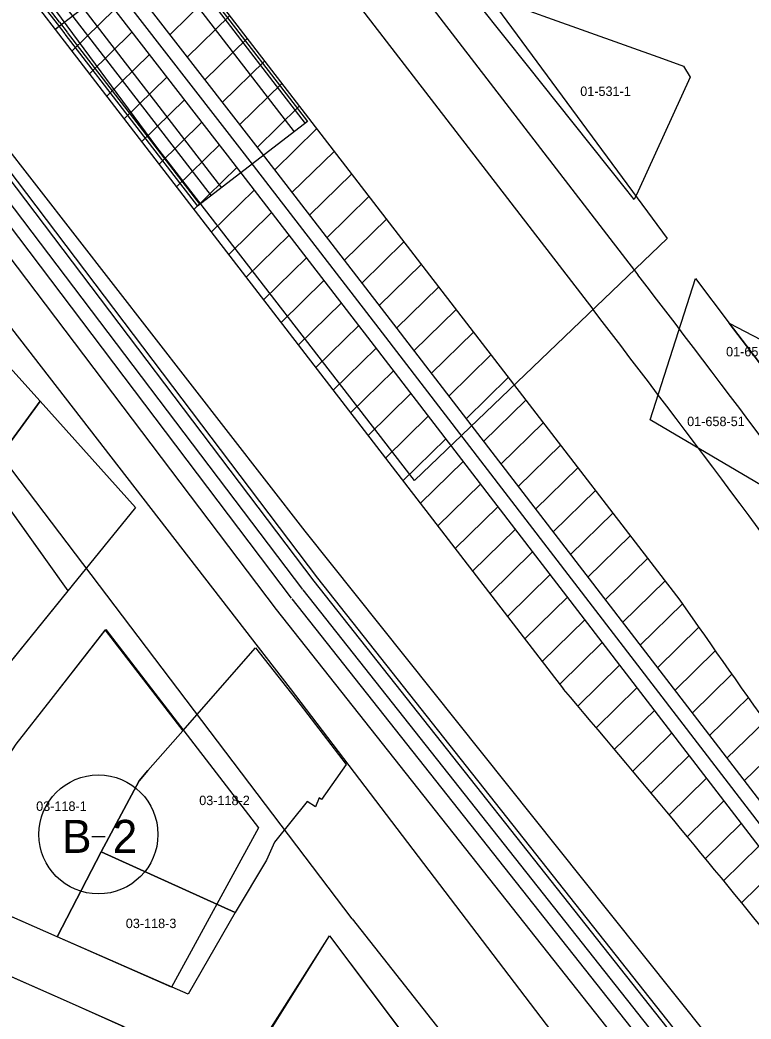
# Model space of a CAD drawing. Extents: x 413946 to 415528, y 4453939 to 4454944.
# Drawn here: x 414975.4 to 415052.8, y 4454103.2 to 4454209 of the extents above; entities that cross this region are included whole.
import ezdxf

# ---------------------------------------------------------------- set-up
doc = ezdxf.new("R2010")
doc.units = 0
for name, color, linetype in [('0_KADASTRO', 7, 'Continuous'), ('Level 11', 7, 'Continuous'), ('Level 27', 7, 'Continuous'), ('Level 29', 7, 'Continuous'), ('Level 53', 7, 'Continuous'), ('Level 54', 7, 'Continuous'), ('Level 62', 7, 'Continuous'), ('SEMBOL', 7, 'Continuous')]:
    doc.layers.add(name, color=color, linetype=linetype)

msp = doc.modelspace()

# ---------------------------------------------------------------- linework, layer by layer
at = {"layer": '0_KADASTRO'}
for points in [[(415023.73, 4454210.97), (415024.24, 4454211.79), (415028.52, 4454210.27), (415031.24, 4454209.3), (415043.43, 4454204.94), (415045.64, 4454204.15), (415046.37, 4454202.97), (415040.85, 4454190.91), (415040.44, 4454190.01), (415039.66, 4454191), (415032.16, 4454200.39), (415029.28, 4454204.01), (415023.98, 4454210.66)], [(415042.13, 4454166.7), (415046.91, 4454181.65), (415050.5, 4454176.92), (415054.16, 4454172.11), (415062.27, 4454161.42), (415070.45, 4454150.67), (415071.41, 4454149.41)], [(414953.42, 4454159.52), (414959.02, 4454166.96), (414968.23, 4454178.98), (414977.57, 4454168.67), (414969.92, 4454158.25), (414964.62, 4454151.04)], [(415050.5, 4454176.92), (415055.49, 4454174.3), (415055.33, 4454174.03), (415054.16, 4454172.11)], [(414959.31, 4454143.82), (414964.62, 4454151.04), (414969.92, 4454158.25), (414977.57, 4454168.67), (414987.66, 4454157.42), (414980.93, 4454149.13), (414970.15, 4454135.84)], [(414965.56, 4454118.01), (414972.82, 4454129.03), (414975, 4454132.33), (414978.72, 4454137.09), (414984.45, 4454144.42), (414992.66, 4454133.77), (414988.96, 4454129.55), (414988.02, 4454128.47), (414984.02, 4454120.94), (414979.36, 4454111.94)], [(414984.02, 4454120.94), (414988.02, 4454128.47), (414988.96, 4454129.55), (414992.66, 4454133.77), (415000.36, 4454142.55), (415005.06, 4454136.55), (415009.96, 4454130.19), (415007.35, 4454126.5), (415007.08, 4454126.67), (415006.71, 4454125.72), (415005.81, 4454126.28), (415002.35, 4454121.96), (415001.53, 4454120.06), (414998.2, 4454114.53)], [(414979.36, 4454111.94), (414984.02, 4454120.94), (414998.2, 4454114.53), (414993.21, 4454105.86)], [(414999.81, 4454098.67), (415008.18, 4454112.05), (415021.08, 4454094.91), (415021.76, 4454091.54), (415018.56, 4454086.82), (415018.4, 4454086.93), (415009.03, 4454092.9)], [(414964.91, 4454099.95), (414970.46, 4454109.51), (414980.63, 4454105.03), (414987.87, 4454101.79), (414991.08, 4454100.31), (414984.92, 4454090.89), (414983.07, 4454091.71), (414974.9, 4454095.41), (414974.17, 4454095.75), (414968.24, 4454098.43), (414967.35, 4454098.83), (414966.56, 4454099.2)]]:
    msp.add_lwpolyline(points, close=True, dxfattribs=at)
at = {"layer": 'Level 11'}
msp.add_lwpolyline([(414904.14, 4454365.18), (414921.72, 4454349.28), (414956.84, 4454303.94), (415043.92, 4454185.88), (415017.18, 4454160.26), (414989.9, 4454195.56), (414957.79, 4454239), (414918.97, 4454290.97), (414874.38, 4454349.28)], dxfattribs=at)
at = {"layer": 'Level 27'}
for p, q in [((414980.48, 4454148.58), (414970.15, 4454135.84)), ((414978.72, 4454137.09), (414984.51, 4454144.49)), ((414975, 4454132.33), (414978.72, 4454137.09)), ((415000.67, 4454123.5), (414991.45, 4454106.63)), ((414979.36, 4454111.94), (414965.56, 4454118.01)), ((414991.45, 4454106.63), (414979.36, 4454111.94)), ((414996.03, 4454092.91), (415008.18, 4454112.05)), ((415008.18, 4454112.05), (415021.08, 4454094.91)), ((414970.46, 4454109.51), (414980.63, 4454105.03)), ((414980.63, 4454105.03), (414986.33, 4454102.48))]:
    msp.add_line(p, q, dxfattribs=at)
at = {"layer": 'Level 29'}
for p, q in [((414963.34, 4454172.6), (414980.48, 4454148.58)), ((414984.51, 4454144.49), (415000.67, 4454123.5))]:
    msp.add_line(p, q, dxfattribs=at)
at = {"layer": 'Level 53'}
for p, q in [((414935.71, 4454264.43), (414979.16, 4454208.02)), ((414991.44, 4454217.47), (414979.16, 4454208.02)), ((414991.44, 4454217.47), (414979.16, 4454208.02)), ((414991.44, 4454217.47), (415026.95, 4454171.37)), ((414991.27, 4454207.46), (414995.76, 4454211.86)), ((414980.92, 4454205.72), (414985.41, 4454210.12)), ((414993.12, 4454205.07), (414997.6, 4454209.47)), ((414979.13, 4454208.05), (414979.36, 4454208.17)), ((414979.16, 4454208.02), (415032.95, 4454138.17)), ((414982.77, 4454203.33), (414987.26, 4454207.73)), ((414994.97, 4454202.69), (414999.45, 4454207.07)), ((414984.61, 4454200.94), (414989.11, 4454205.35)), ((414996.82, 4454200.3), (415001.29, 4454204.68)), ((414986.45, 4454198.54), (414990.96, 4454202.96)), ((414998.67, 4454197.92), (415003.14, 4454202.29)), ((414988.3, 4454196.15), (414992.82, 4454200.57)), ((415000.53, 4454195.53), (415004.98, 4454199.89)), ((414990.14, 4454193.75), (414994.67, 4454198.19)), ((415002.37, 4454193.13), (415006.82, 4454197.5)), ((414991.98, 4454191.36), (414996.52, 4454195.8)), ((415004.21, 4454190.74), (415008.67, 4454195.11)), ((414993.83, 4454188.97), (414998.37, 4454193.41)), ((415006.06, 4454188.35), (415010.51, 4454192.71)), ((414995.67, 4454186.57), (415000.21, 4454191.02)), ((415007.9, 4454185.96), (415012.35, 4454190.32)), ((414997.52, 4454184.18), (415002.05, 4454188.63)), ((415009.75, 4454183.56), (415014.2, 4454187.92)), ((414999.36, 4454181.79), (415003.9, 4454186.23)), ((415011.59, 4454181.17), (415016.04, 4454185.53)), ((415001.2, 4454179.39), (415005.74, 4454183.84)), ((415013.43, 4454178.78), (415017.89, 4454183.14)), ((415003.05, 4454177), (415007.59, 4454181.45)), ((415015.28, 4454176.38), (415019.73, 4454180.74)), ((415004.89, 4454174.61), (415009.43, 4454179.05)), ((415017.12, 4454173.98), (415021.57, 4454178.35)), ((415006.73, 4454172.21), (415011.27, 4454176.66)), ((415018.96, 4454171.59), (415023.42, 4454175.96)), ((415008.58, 4454169.82), (415013.12, 4454174.26)), ((415020.8, 4454169.19), (415025.26, 4454173.56)), ((415010.42, 4454167.42), (415014.96, 4454171.87)), ((415022.64, 4454166.79), (415027.1, 4454171.17)), ((415026.95, 4454171.37), (415045.27, 4454147.59)), ((415012.27, 4454165.03), (415016.8, 4454169.47)), ((415024.48, 4454164.4), (415028.95, 4454168.78)), ((415014.11, 4454162.64), (415018.64, 4454167.08)), ((415026.32, 4454162), (415030.79, 4454166.38)), ((415015.95, 4454160.24), (415020.48, 4454164.68)), ((415028.16, 4454159.61), (415032.64, 4454163.99)), ((415017.8, 4454157.85), (415022.32, 4454162.28)), ((415030, 4454157.21), (415034.48, 4454161.6)), ((415019.64, 4454155.46), (415024.16, 4454159.89)), ((415031.84, 4454154.81), (415036.32, 4454159.2)), ((415021.48, 4454153.06), (415026, 4454157.49)), ((415033.69, 4454152.42), (415038.17, 4454156.81)), ((415023.33, 4454150.67), (415027.84, 4454155.09)), ((415035.53, 4454150.02), (415040.01, 4454154.42)), ((415025.17, 4454148.28), (415029.68, 4454152.7)), ((415037.37, 4454147.62), (415041.85, 4454152.02)), ((415027.02, 4454145.88), (415031.53, 4454150.3)), ((415039.21, 4454145.23), (415043.7, 4454149.63)), ((415028.86, 4454143.49), (415033.37, 4454147.91)), ((415041.05, 4454142.83), (415045.53, 4454147.22)), ((415030.7, 4454141.1), (415035.21, 4454145.51)), ((415042.89, 4454140.44), (415047.27, 4454144.72)), ((415032.55, 4454138.7), (415037.05, 4454143.11)), ((415044.73, 4454138.04), (415049.01, 4454142.24)), ((415034.46, 4454136.38), (415038.89, 4454140.72)), ((415046.57, 4454135.64), (415050.76, 4454139.75)), ((415036.4, 4454134.07), (415040.73, 4454138.32)), ((415048.41, 4454133.25), (415052.52, 4454137.27)), ((415038.33, 4454131.77), (415042.57, 4454135.92)), ((415050.25, 4454130.85), (415054.28, 4454134.79)), ((415040.26, 4454129.46), (415044.41, 4454133.53)), ((415052.09, 4454128.45), (415056.04, 4454132.32)), ((415042.2, 4454127.16), (415046.25, 4454131.13)), ((415044.13, 4454124.86), (415048.09, 4454128.74)), ((415046.05, 4454122.54), (415049.93, 4454126.34)), ((415047.96, 4454120.21), (415051.77, 4454123.94)), ((415049.87, 4454117.88), (415053.61, 4454121.55)), ((415051.78, 4454115.55), (415055.46, 4454119.15))]:
    msp.add_line(p, q, dxfattribs=at)
for points in [[(414985.28, 4454212.73), (414999.15, 4454194.86), (415013.4, 4454176.36), (415067.81, 4454105.53), (415090.75, 4454075.77)], [(414986.47, 4454213.65), (415000.34, 4454195.78), (415014.59, 4454177.28), (415069, 4454106.44), (415092, 4454076.61)], [(414984.1, 4454211.82), (414997.96, 4454193.94), (415012.21, 4454175.45), (415066.62, 4454104.61), (415089.51, 4454074.92)]]:
    msp.add_lwpolyline(points, dxfattribs=at)
for centre, start, end in [((416276.4, 4455004.51), 214.83939, 217.60731), ((413890.26, 4453166.45), 37.60731, 40.37724)]:
    msp.add_arc(centre, 1500, start, end, dxfattribs=at)
at = {"layer": 'Level 54'}
for points in [[(414963.34, 4454172.6), (414980.48, 4454148.58), (414970.15, 4454135.84), (414964.58, 4454127.37), (414960.05, 4454120.48), (414946.49, 4454126.76), (414933.61, 4454132.69), (414942, 4454144.1), (414947.79, 4454152.05), (414953.42, 4454159.52), (414959.02, 4454166.96)], [(414991.45, 4454106.63), (414979.36, 4454111.94), (414965.56, 4454118.01), (414972.82, 4454129.03), (414975, 4454132.33), (414978.72, 4454137.09), (414984.51, 4454144.49), (415000.67, 4454123.5)], [(414958.63, 4454114.72), (414970.46, 4454109.51), (414980.63, 4454105.03), (414986.33, 4454102.48), (414975.01, 4454081.13), (414967.86, 4454084.45), (414958.52, 4454088.58), (414949.34, 4454092.65), (414940.27, 4454096.79), (414931.05, 4454100.7), (414921.84, 4454104.63), (414912.67, 4454108.76), (414903.75, 4454112.83), (414893.29, 4454117.43), (414897.94, 4454129.47), (414901.73, 4454139.61), (414912.2, 4454135.05), (414919.27, 4454132), (414931.78, 4454127.3), (414936, 4454124.72), (414940.55, 4454122.67), (414949.57, 4454118.77)], [(415032.34, 4454081.24), (415041.42, 4454070.24), (415038.48, 4454065.81), (415027.48, 4454072.86), (415010.51, 4454083.71), (414996.03, 4454092.91), (414996.03, 4454092.91), (415008.18, 4454112.05), (415021.08, 4454094.91), (415022.48, 4454087.97)]]:
    msp.add_lwpolyline(points, close=True, dxfattribs=at)
at = {"layer": 'Level 62'}
for p, q in [((414921.13, 4454327.59), (415036.06, 4454178.39)), ((414931.85, 4454291.39), (415004.43, 4454197.17)), ((414924.19, 4454285.49), (414996.75, 4454191.25)), ((414923.06, 4454284.62), (414995.64, 4454190.4)), ((414979.39, 4454232.13), (415005.62, 4454198.08)), ((414979.63, 4454232.32), (415005.86, 4454198.26)), ((415003.34, 4454230.7), (415040.81, 4454182.05)), ((414967.99, 4454223.35), (414979.34, 4454208.61)), ((414968.22, 4454223.53), (414979.57, 4454208.79)), ((414991.58, 4454216.31), (415005.62, 4454198.08)), ((414979.35, 4454208.6), (414980.16, 4454207.54)), ((414979.59, 4454208.78), (414980.4, 4454207.72)), ((414980.17, 4454207.53), (414994.21, 4454189.3)), ((414980.41, 4454207.71), (414994.45, 4454189.48)), ((414967.37, 4454201.33), (415006.52, 4454149.61)), ((414967.77, 4454201.63), (415006.92, 4454149.92)), ((414966.17, 4454200.42), (415005.33, 4454148.71)), ((414964.98, 4454199.52), (415004.13, 4454147.8)), ((414963.57, 4454198.07), (415002.54, 4454146.6)), ((415005.86, 4454198.27), (414994.21, 4454189.3)), ((415006.53, 4454149.61), (415069.96, 4454069.42)), ((415006.92, 4454149.92), (415070.35, 4454069.73)), ((415005.35, 4454148.67), (415068.78, 4454068.49)), ((415004.18, 4454147.75), (415067.6, 4454067.56)), ((415002.54, 4454146.6), (415066.03, 4454066.32))]:
    msp.add_line(p, q, dxfattribs=at)
for points in [[(414852.76, 4454333.52), (414862.47, 4454320.98), (414885.08, 4454291.81), (414922.93, 4454242.92), (414957.19, 4454198.7), (415004.03, 4454138.23)], [(415010.57, 4454113.86), (414937.73, 4454209.95), (414885.32, 4454278.32)], [(414960.9, 4454212.4), (415005.56, 4454154.9), (415037.76, 4454114.54), (415069.47, 4454074.8)], [(415004.03, 4454138.23), (415061.69, 4454062.5)], [(415010.57, 4454113.86), (415050.58, 4454063.08)]]:
    msp.add_lwpolyline(points, dxfattribs=at)
for radius in [1517.5, 1511.5]:
    msp.add_arc((413838.63, 4453256), radius, 35.65019, 37.60731, dxfattribs=at)
at = {"layer": 'SEMBOL'}
msp.add_line((414983.02, 4454122.58), (414984.42, 4454122.58), dxfattribs=at)
msp.add_circle((414983.72, 4454122.79), 6.3, dxfattribs=at)

# ---------------------------------------------------------------- texts
at = {"layer": '0_KADASTRO'}
for s, p in [('01-531-1', (415034.72, 4454200.98)), ('01-658-30', (415050.16, 4454173.41)), ('01-658-51', (415046.04, 4454166.02)), ('03-118-1', (414977.13, 4454125.28)), ('03-118-2', (414994.39, 4454125.89)), ('03-118-3', (414986.62, 4454112.87))]:
    msp.add_text(s, height=1, dxfattribs=at).set_placement(p)
at = {"layer": 'SEMBOL'}
for s, p in [('B', (414979.87, 4454120.83)), ('2', (414985.23, 4454120.83))]:
    msp.add_text(s, height=3.5, dxfattribs=at).set_placement(p)

doc.saveas('drawing.dxf')
